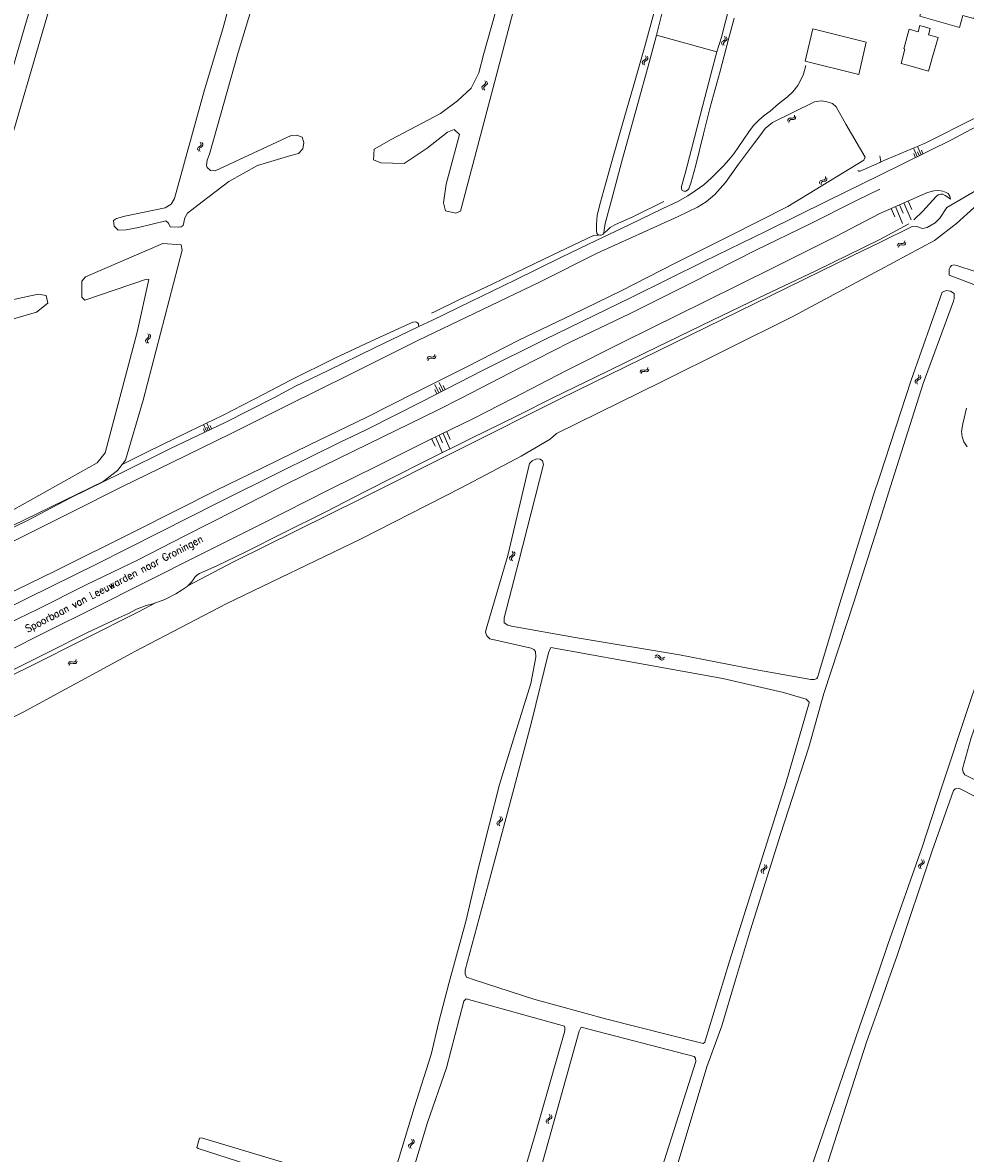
# Model space of a CAD drawing. Header units: metres. Extents: x 189705 to 199106, y 581686 to 588448.
# Tile 261 of 555: x 197767 to 198023, y 584453 to 584760. Entities that reach past the tile are written whole.
import ezdxf

# ---------------------------------------------------------------- set-up
doc = ezdxf.new("R2010")
doc.units = ezdxf.units.M
doc.layers.add('B-WA-OG-GBKN-G', color=7, linetype='Continuous', lineweight=18)
doc.styles.add('Style-STANDARD', font='STANDARD.shx')

msp = doc.modelspace()

# ---------------------------------------------------------------- linework, layer by layer
at = {"layer": 'B-WA-OG-GBKN-G'}
for p, q in [((197957.816, 584756.534), (197958.004, 584756.172)), ((197958.04, 584755.846), (197957.87, 584755.568)), ((197958.004, 584756.172), (197958.04, 584755.846)), ((197958.3, 584756.423), (197958.491, 584756.063)), ((197958.491, 584756.063), (197958.529, 584755.738)), ((197957.214, 584755.07), (197957.039, 584754.792)), ((197957.039, 584754.792), (197957.077, 584754.457)), ((197957.077, 584754.457), (197957.267, 584754.095)), ((197957.542, 584755.314), (197957.214, 584755.07)), ((197957.7, 584754.959), (197957.525, 584754.68)), ((197957.525, 584754.68), (197957.561, 584754.346)), ((197957.87, 584755.568), (197957.542, 584755.314)), ((197957.561, 584754.346), (197957.751, 584753.984)), ((197958.026, 584755.205), (197957.7, 584754.959)), ((197958.352, 584755.449), (197958.026, 584755.205)), ((197958.529, 584755.738), (197958.352, 584755.449)), ((197935.664, 584749.791), (197935.48, 584749.518)), ((197935.999, 584750.023), (197935.664, 584749.791)), ((197936.146, 584749.663), (197935.962, 584749.39)), ((197936.336, 584750.266), (197935.999, 584750.023)), ((197936.48, 584749.898), (197936.146, 584749.663)), ((197936.315, 584751.233), (197936.49, 584750.865)), ((197936.516, 584750.538), (197936.336, 584750.266)), ((197936.813, 584750.131), (197936.48, 584749.898)), ((197936.49, 584750.865), (197936.516, 584750.538)), ((197936.795, 584751.106), (197936.973, 584750.74)), ((197937.001, 584750.413), (197936.813, 584750.131)), ((197936.973, 584750.74), (197937.001, 584750.413)), ((197935.48, 584749.518), (197935.506, 584749.182)), ((197935.506, 584749.182), (197935.684, 584748.814)), ((197935.962, 584749.39), (197935.986, 584749.055)), ((197935.986, 584749.055), (197936.164, 584748.687)), ((197892.717, 584743.494), (197892.395, 584743.232)), ((197892.641, 584744.458), (197892.838, 584744.101)), ((197892.881, 584743.775), (197892.717, 584743.494)), ((197892.838, 584744.101), (197892.881, 584743.775)), ((197893.128, 584744.358), (197893.327, 584744.002)), ((197893.373, 584743.678), (197893.202, 584743.386)), ((197893.327, 584744.002), (197893.373, 584743.678)), ((197892.073, 584742.981), (197891.905, 584742.699)), ((197891.905, 584742.699), (197891.95, 584742.364)), ((197891.95, 584742.364), (197892.148, 584742.007)), ((197892.395, 584743.232), (197892.073, 584742.981)), ((197892.562, 584742.881), (197892.393, 584742.598)), ((197892.393, 584742.598), (197892.436, 584742.265)), ((197892.436, 584742.265), (197892.635, 584741.907)), ((197892.882, 584743.134), (197892.562, 584742.881)), ((197893.202, 584743.386), (197892.882, 584743.134)), ((197975.214, 584734.122), (197975.528, 584734.249)), ((197975.528, 584734.249), (197975.935, 584734.254)), ((197975.935, 584734.254), (197976.343, 584734.259)), ((197976.343, 584734.259), (197976.649, 584734.38)), ((197976.649, 584734.38), (197976.819, 584734.671)), ((197976.819, 584734.671), (197976.88, 584735.075)), ((197976.975, 584734.003), (197977.143, 584734.295)), ((197977.143, 584734.295), (197977.204, 584734.699)), ((197974.993, 584733.434), (197975.053, 584733.837)), ((197975.053, 584733.837), (197975.214, 584734.122)), ((197975.318, 584733.059), (197975.38, 584733.461)), ((197975.38, 584733.461), (197975.544, 584733.746)), ((197975.544, 584733.746), (197975.846, 584733.869)), ((197975.846, 584733.869), (197976.261, 584733.879)), ((197976.261, 584733.879), (197976.669, 584733.882)), ((197976.669, 584733.882), (197976.975, 584734.003)), ((197814.747, 584726.256), (197814.581, 584725.972)), ((197814.581, 584725.972), (197814.63, 584725.638)), ((197814.63, 584725.638), (197814.831, 584725.283)), ((197815.067, 584726.51), (197814.747, 584726.256)), ((197815.386, 584726.774), (197815.067, 584726.51)), ((197815.237, 584726.16), (197815.071, 584725.876)), ((197815.071, 584725.876), (197815.117, 584725.543)), ((197815.117, 584725.543), (197815.319, 584725.187)), ((197815.555, 584726.417), (197815.237, 584726.16)), ((197815.302, 584727.738), (197815.502, 584727.383)), ((197815.548, 584727.058), (197815.386, 584726.774)), ((197815.502, 584727.383), (197815.548, 584727.058)), ((197815.872, 584726.671), (197815.555, 584726.417)), ((197815.789, 584727.642), (197815.992, 584727.289)), ((197816.04, 584726.965), (197815.872, 584726.671)), ((197815.992, 584727.289), (197816.04, 584726.965)), ((198010.202, 584723.885), (198009.32, 584725.965)), ((198010.722, 584724.105), (198010.281, 584725.145)), ((198011.242, 584724.325), (198010.361, 584726.406)), ((198011.762, 584724.546), (198011.321, 584725.586)), ((198009.682, 584723.664), (198009.241, 584724.704)), ((197983.673, 584716.881), (197983.788, 584717.187)), ((197983.676, 584716.473), (197983.673, 584716.881)), ((197983.788, 584717.187), (197984.078, 584717.361)), ((197984.054, 584716.56), (197984.172, 584716.866)), ((197984.055, 584716.152), (197984.054, 584716.56)), ((197984.078, 584717.361), (197984.479, 584717.429)), ((197984.172, 584716.866), (197984.452, 584717.034)), ((197984.452, 584717.034), (197984.86, 584717.109)), ((197984.479, 584717.429), (197984.882, 584717.497)), ((197984.86, 584717.109), (197985.262, 584717.175)), ((197984.882, 584717.497), (197985.165, 584717.665)), ((197985.165, 584717.665), (197985.287, 584717.978)), ((197985.262, 584717.175), (197985.546, 584717.342)), ((197985.287, 584717.978), (197985.285, 584718.387)), ((197985.546, 584717.342), (197985.666, 584717.657)), ((197985.666, 584717.657), (197985.664, 584718.066)), ((198003.109, 584709.749), (198004.09, 584707.438)), ((198004.265, 584710.239), (198006.225, 584705.617)), ((198005.42, 584710.729), (198006.4, 584708.418)), ((198006.575, 584711.219), (198008.536, 584706.598)), ((198007.731, 584711.709), (198008.711, 584709.399)), ((198006.538, 584700.251), (198006.744, 584700.517)), ((198006.744, 584700.517), (198006.858, 584700.91)), ((198007.016, 584700.101), (198007.13, 584700.494)), ((198004.771, 584699.533), (198004.883, 584699.924)), ((198004.883, 584699.924), (198005.081, 584700.185)), ((198005.043, 584699.117), (198005.158, 584699.508)), ((198005.081, 584700.185), (198005.409, 584700.27)), ((198005.158, 584699.508), (198005.358, 584699.768)), ((198005.358, 584699.768), (198005.674, 584699.85)), ((198005.409, 584700.27), (198005.813, 584700.22)), ((198005.674, 584699.85), (198006.086, 584699.806)), ((198005.813, 584700.22), (198006.218, 584700.172)), ((198006.086, 584699.806), (198006.491, 584699.754)), ((198006.218, 584700.172), (198006.538, 584700.251)), ((198006.491, 584699.754), (198006.811, 584699.834)), ((198006.811, 584699.834), (198007.016, 584700.101)), ((197800.462, 584673.774), (197800.608, 584674.079)), ((197800.534, 584673.455), (197800.462, 584673.774)), ((197800.762, 584673.117), (197800.534, 584673.455)), ((197800.608, 584674.079), (197800.906, 584674.357)), ((197800.906, 584674.357), (197801.204, 584674.636)), ((197800.96, 584673.718), (197801.1, 584674.012)), ((197801.03, 584673.397), (197800.96, 584673.718)), ((197801.255, 584673.058), (197801.03, 584673.397)), ((197801.278, 584675.26), (197801.051, 584675.6)), ((197801.1, 584674.012), (197801.4, 584674.299)), ((197801.204, 584674.636), (197801.349, 584674.931)), ((197801.349, 584674.931), (197801.278, 584675.26)), ((197801.4, 584674.299), (197801.699, 584674.576)), ((197801.771, 584675.201), (197801.544, 584675.541)), ((197801.699, 584674.576), (197801.844, 584674.872)), ((197801.844, 584674.872), (197801.771, 584675.201)), ((197878.973, 584669.65), (197879.104, 584670.037)), ((197876.959, 584668.752), (197877.089, 584669.138)), ((197877.089, 584669.138), (197877.297, 584669.39)), ((197877.213, 584668.325), (197877.345, 584668.711)), ((197877.297, 584669.39), (197877.629, 584669.461)), ((197877.345, 584668.711), (197877.556, 584668.962)), ((197877.556, 584668.962), (197877.875, 584669.03)), ((197877.629, 584669.461), (197878.03, 584669.394)), ((197877.875, 584669.03), (197878.285, 584668.968)), ((197878.03, 584669.394), (197878.433, 584669.327)), ((197878.285, 584668.968), (197878.688, 584668.899)), ((197878.433, 584669.327), (197878.755, 584669.393)), ((197878.688, 584668.899), (197879.01, 584668.964)), ((197878.755, 584669.393), (197878.973, 584669.65)), ((197879.01, 584668.964), (197879.227, 584669.223)), ((197879.227, 584669.223), (197879.358, 584669.61)), ((197934.878, 584665.143), (197935.005, 584665.53)), ((197935.005, 584665.53), (197935.212, 584665.783)), ((197935.135, 584664.717), (197935.264, 584665.104)), ((197935.212, 584665.783), (197935.543, 584665.856)), ((197935.264, 584665.104), (197935.474, 584665.356)), ((197935.474, 584665.356), (197935.792, 584665.427)), ((197935.543, 584665.856), (197935.945, 584665.791)), ((197935.792, 584665.427), (197936.203, 584665.367)), ((197935.945, 584665.791), (197936.348, 584665.728)), ((197936.203, 584665.367), (197936.606, 584665.301)), ((197936.348, 584665.728), (197936.67, 584665.796)), ((197936.606, 584665.301), (197936.928, 584665.369)), ((197936.67, 584665.796), (197936.886, 584666.054)), ((197936.886, 584666.054), (197937.014, 584666.442)), ((197936.928, 584665.369), (197937.143, 584665.628)), ((197937.143, 584665.628), (197937.271, 584666.017)), ((198010.153, 584663.309), (198010.495, 584663.533)), ((198010.495, 584663.533), (198010.688, 584663.799)), ((198010.674, 584664.135), (198010.508, 584664.509)), ((198010.688, 584663.799), (198010.674, 584664.135)), ((198010.972, 584663.389), (198011.165, 584663.656)), ((198011.15, 584663.993), (198010.984, 584664.366)), ((198011.165, 584663.656), (198011.15, 584663.993)), ((197879.643, 584659.353), (197879.099, 584660.484)), ((197880.208, 584659.625), (197879.12, 584661.887)), ((197880.774, 584659.897), (197880.23, 584661.028)), ((197881.34, 584660.169), (197880.251, 584662.431)), ((197881.905, 584660.441), (197881.361, 584661.572)), ((198009.616, 584662.81), (198009.812, 584663.086)), ((198009.633, 584662.484), (198009.616, 584662.81)), ((198009.799, 584662.112), (198009.633, 584662.484)), ((198009.812, 584663.086), (198010.153, 584663.309)), ((198010.097, 584662.67), (198010.285, 584662.936)), ((198010.111, 584662.342), (198010.097, 584662.67)), ((198010.275, 584661.969), (198010.111, 584662.342)), ((198010.285, 584662.936), (198010.63, 584663.168)), ((198010.63, 584663.168), (198010.972, 584663.389)), ((197817.965, 584649.547), (197817.118, 584651.367)), ((197816.6, 584648.911), (197816.176, 584649.821)), ((197817.055, 584649.123), (197816.208, 584650.943)), ((197817.51, 584649.335), (197817.086, 584650.245)), ((197818.42, 584649.759), (197817.996, 584650.669)), ((197881.325, 584648.524), (197883.157, 584644.394)), ((197882.357, 584648.982), (197883.273, 584646.917)), ((197878.227, 584647.15), (197879.143, 584645.085)), ((197879.259, 584647.608), (197881.092, 584643.477)), ((197880.292, 584648.066), (197881.208, 584646.001)), ((197899.415, 584614.693), (197899.579, 584614.989)), ((197899.468, 584614.37), (197899.415, 584614.693)), ((197899.675, 584614.019), (197899.468, 584614.37)), ((197899.579, 584614.989), (197899.893, 584615.248)), ((197899.893, 584615.248), (197900.207, 584615.508)), ((197899.908, 584614.607), (197900.066, 584614.892)), ((197899.959, 584614.283), (197899.908, 584614.607)), ((197900.066, 584614.892), (197900.382, 584615.161)), ((197900.319, 584616.127), (197900.112, 584616.48)), ((197900.207, 584615.508), (197900.37, 584615.795)), ((197900.37, 584615.795), (197900.319, 584616.127)), ((197900.382, 584615.161), (197900.698, 584615.419)), ((197900.807, 584616.038), (197900.601, 584616.391)), ((197900.698, 584615.419), (197900.86, 584615.705)), ((197900.86, 584615.705), (197900.807, 584616.038)), ((197900.163, 584613.93), (197899.959, 584614.283)), ((197781.256, 584586.451), (197781.478, 584586.704)), ((197781.478, 584586.704), (197781.616, 584587.089)), ((197781.725, 584586.273), (197781.862, 584586.658)), ((197938.921, 584587.514), (197939.262, 584587.737)), ((197938.984, 584588.006), (197939.323, 584588.232)), ((197939.262, 584587.737), (197939.583, 584587.805)), ((197939.323, 584588.232), (197939.642, 584588.302)), ((197939.583, 584587.805), (197939.877, 584587.663)), ((197939.642, 584588.302), (197939.947, 584588.154)), ((197939.877, 584587.663), (197940.162, 584587.361)), ((197939.947, 584588.154), (197940.222, 584587.855)), ((197940.162, 584587.361), (197940.437, 584587.06)), ((197940.222, 584587.855), (197940.5, 584587.555)), ((197940.437, 584587.06), (197940.732, 584586.914)), ((197940.5, 584587.555), (197940.794, 584587.408)), ((197940.732, 584586.914), (197941.062, 584586.984)), ((197940.794, 584587.408), (197941.124, 584587.477)), ((197941.062, 584586.984), (197941.403, 584587.209)), ((197941.124, 584587.477), (197941.465, 584587.702)), ((197779.45, 584585.841), (197779.585, 584586.225)), ((197779.585, 584586.225), (197779.798, 584586.474)), ((197779.696, 584585.41), (197779.835, 584585.793)), ((197779.798, 584586.474), (197780.131, 584586.538)), ((197779.835, 584585.793), (197780.05, 584586.041)), ((197780.05, 584586.041), (197780.37, 584586.103)), ((197780.131, 584586.538), (197780.531, 584586.464)), ((197780.37, 584586.103), (197780.779, 584586.034)), ((197780.531, 584586.464), (197780.933, 584586.391)), ((197780.779, 584586.034), (197781.18, 584585.958)), ((197780.933, 584586.391), (197781.256, 584586.451)), ((197781.18, 584585.958), (197781.504, 584586.018)), ((197781.504, 584586.018), (197781.725, 584586.273)), ((197896.929, 584544.022), (197896.733, 584544.38)), ((197896.8, 584543.406), (197896.97, 584543.688)), ((197896.97, 584543.688), (197896.929, 584544.022)), ((197897.415, 584543.919), (197897.219, 584544.278)), ((197897.458, 584543.584), (197897.415, 584543.919)), ((197895.984, 584542.614), (197896.157, 584542.905)), ((197896.027, 584542.29), (197895.984, 584542.614)), ((197896.224, 584541.933), (197896.027, 584542.29)), ((197896.157, 584542.905), (197896.478, 584543.155)), ((197896.474, 584542.514), (197896.64, 584542.795)), ((197896.516, 584542.188), (197896.474, 584542.514)), ((197896.478, 584543.155), (197896.8, 584543.406)), ((197896.71, 584541.83), (197896.516, 584542.188)), ((197896.64, 584542.795), (197896.964, 584543.054)), ((197896.964, 584543.054), (197897.288, 584543.303)), ((197897.288, 584543.303), (197897.458, 584543.584)), ((197968.832, 584531.007), (197968.659, 584531.378)), ((198010.77, 584531.257), (198011.1, 584531.495)), ((198011.1, 584531.495), (198011.43, 584531.734)), ((198011.249, 584531.129), (198011.582, 584531.376)), ((198011.581, 584532.345), (198011.398, 584532.71)), ((198011.43, 584531.734), (198011.611, 584532.01)), ((198011.611, 584532.01), (198011.581, 584532.345)), ((198011.582, 584531.376), (198011.914, 584531.613)), ((198012.063, 584532.224), (198011.88, 584532.59)), ((198011.914, 584531.613), (198012.094, 584531.889)), ((198012.094, 584531.889), (198012.063, 584532.224)), ((197967.8, 584529.661), (197967.991, 584529.941)), ((197967.824, 584529.335), (197967.8, 584529.661)), ((197967.998, 584528.967), (197967.824, 584529.335)), ((197967.991, 584529.941), (197968.327, 584530.17)), ((197968.284, 584529.531), (197968.467, 584529.801)), ((197968.305, 584529.203), (197968.284, 584529.531)), ((197968.476, 584528.834), (197968.305, 584529.203)), ((197968.327, 584530.17), (197968.664, 584530.401)), ((197968.467, 584529.801), (197968.807, 584530.039)), ((197968.664, 584530.401), (197968.852, 584530.671)), ((197968.807, 584530.039), (197969.145, 584530.267)), ((197968.852, 584530.671), (197968.832, 584531.007)), ((197969.31, 584530.874), (197969.137, 584531.244)), ((197969.145, 584530.267), (197969.332, 584530.538)), ((197969.332, 584530.538), (197969.31, 584530.874)), ((198010.586, 584530.972), (198010.77, 584531.257)), ((198010.618, 584530.646), (198010.586, 584530.972)), ((198010.802, 584530.283), (198010.618, 584530.646)), ((198011.073, 584530.854), (198011.249, 584531.129)), ((198011.103, 584530.527), (198011.073, 584530.854)), ((198011.284, 584530.162), (198011.103, 584530.527)), ((197909.359, 584461.679), (197909.544, 584461.962)), ((197909.388, 584461.353), (197909.359, 584461.679)), ((197909.569, 584460.988), (197909.388, 584461.353)), ((197909.544, 584461.962), (197909.876, 584462.197)), ((197909.845, 584461.557), (197910.023, 584461.83)), ((197909.872, 584461.23), (197909.845, 584461.557)), ((197910.05, 584460.864), (197909.872, 584461.23)), ((197909.876, 584462.197), (197910.209, 584462.434)), ((197910.023, 584461.83), (197910.358, 584462.075)), ((197910.365, 584463.044), (197910.185, 584463.411)), ((197910.209, 584462.434), (197910.391, 584462.708)), ((197910.358, 584462.075), (197910.692, 584462.31)), ((197910.391, 584462.708), (197910.365, 584463.044)), ((197910.846, 584462.92), (197910.666, 584463.287)), ((197910.692, 584462.31), (197910.874, 584462.584)), ((197910.874, 584462.584), (197910.846, 584462.92)), ((197871.958, 584454.897), (197872.139, 584455.183)), ((197871.991, 584454.572), (197871.958, 584454.897)), ((197872.177, 584454.209), (197871.991, 584454.572)), ((197872.139, 584455.183), (197872.468, 584455.423)), ((197872.445, 584454.782), (197872.62, 584455.058)), ((197872.476, 584454.455), (197872.445, 584454.782)), ((197872.468, 584455.423), (197872.797, 584455.664)), ((197872.66, 584454.091), (197872.476, 584454.455)), ((197872.62, 584455.058), (197872.951, 584455.307)), ((197872.945, 584456.275), (197872.76, 584456.64)), ((197872.797, 584455.664), (197872.976, 584455.94)), ((197872.976, 584455.94), (197872.945, 584456.275)), ((197872.951, 584455.307), (197873.282, 584455.546)), ((197873.428, 584456.158), (197873.243, 584456.522)), ((197873.282, 584455.546), (197873.461, 584455.822)), ((197873.461, 584455.822), (197873.428, 584456.158))]:
    msp.add_line(p, q, dxfattribs=at)
at = {"layer": 'B-WA-OG-GBKN-G', "flags": 128}
for points in [[(197834.301, 584792.301), (197818.387, 584795.091), (197789.225, 584801.529), (197786.981, 584801.494), (197785.307, 584800.887), (197784.486, 584799.095), (197764.639, 584731), (197750.889, 584688.735), (197750.217, 584688.147), (197748.131, 584688.665), (197747.621, 584689.493), (197747.902, 584691.186), (197767.878, 584759.819), (197780.562, 584802.073), (197780.084, 584803.164), (197779.048, 584804.053), (197776.898, 584804.895), (197741.314, 584815.079), (197739.974, 584815.665), (197739.637, 584816.232)], [(197905.872, 584784.398), (197895.718, 584745.722), (197886.049, 584709.024), (197884.828, 584708.474), (197881.986, 584709.11), (197881.438, 584711.291), (197882.154, 584716.35), (197885.814, 584729.786), (197884.377, 584731.157), (197882.491, 584730.461), (197876.974, 584726.155), (197870.719, 584721.924), (197864.402, 584722.127), (197862.446, 584722.909), (197862.64, 584725.827), (197867.265, 584728.51), (197880.621, 584735.527), (197885.249, 584739.023), (197888.99, 584742.448), (197891.034, 584746.617), (197892.416, 584751.895), (197903.899, 584792.69)], [(197832.755, 584775.813), (197825.595, 584752.117), (197817.81, 584724.47)], [(197817.81, 584724.47), (197817.218, 584722.844), (197817.004, 584721.527), (197817.233, 584720.814), (197818.159, 584720.059), (197819.425, 584719.922), (197840.011, 584729.513), (197841.602, 584729.671), (197843.034, 584729.133), (197843.44, 584727.683), (197843.21, 584725.939), (197842.026, 584724.666), (197839.928, 584724.109), (197830.902, 584721.433), (197823.119, 584717.031), (197815.821, 584711.501), (197811.847, 584708.46), (197811.103, 584707.184), (197810.729, 584705.092), (197810.145, 584704.747), (197809.291, 584704.609), (197807.146, 584704.725), (197806.699, 584705.71), (197805.966, 584706.374), (197798.509, 584704.568), (197795.208, 584703.902), (197793.061, 584703.811), (197791.943, 584704.942), (197791.732, 584706.443), (197792.601, 584707.007), (197794.854, 584707.602), (197805.754, 584709.917), (197807.401, 584710.916), (197808.289, 584712.411), (197811.762, 584724.957), (197816.45, 584741.983), (197821.433, 584758.541), (197825.5, 584773.256)], [(198021.666, 584758.909), (198010.867, 584762.011), (198013.339, 584770.654), (198022.262, 584768.101), (198022.11, 584767.573), (198026.927, 584766.195), (198025.539, 584761.344), (198022.591, 584762.175), (198021.666, 584758.909)], [(197937.311, 584749.43), (197933.979, 584737.303), (197929.788, 584722.176), (197927.088, 584711.955), (197925.397, 584705.625), (197925.12, 584703.871), (197925.046, 584703.032), (197924.742, 584702.6), (197924.335, 584702.472), (197923.929, 584702.42), (197923.471, 584702.521), (197923.14, 584702.927), (197922.986, 584703.765), (197923.009, 584705.392), (197923.182, 584707.933), (197924.141, 584711.467), (197925.454, 584716.298), (197927.625, 584724.128), (197931.059, 584736.154), (197933.155, 584743.349), (197936.059, 584753.519), (197939.012, 584764.121)], [(197940.819, 584762.6), (197939.356, 584756.854)], [(197959.035, 584764.084), (197956.965, 584756.329), (197955.778, 584752.338)], [(197960.411, 584761.418), (197958.796, 584755.342), (197956.601, 584747.079), (197953.95, 584737.24), (197952.134, 584729.995), (197950.015, 584721.529), (197948.702, 584716.622), (197948.323, 584715.605), (197948.095, 584715.096), (197947.791, 584714.715), (197947.334, 584714.434), (197946.801, 584714.433), (197946.343, 584714.61), (197946.088, 584715.067), (197946.112, 584715.652), (197947.097, 584719.211), (197948.889, 584725.821), (197951.21, 584734.999), (197954.213, 584746.49), (197955.778, 584752.338)], [(198006.87, 584753.063), (198006.554, 584753.153), (198008, 584758.429), (198010.411, 584757.768), (198010.876, 584759.465), (198013.705, 584758.69), (198013.222, 584756.926), (198015.849, 584756.206), (198014.351, 584750.943)], [(197937.311, 584749.43), (197939.356, 584756.854)], [(197939.351, 584756.837), (197955.772, 584752.316)], [(197996.34, 584754.97), (197994.33, 584746.15), (197979.77, 584749.74), (197981.78, 584758.55), (197996.34, 584754.97)], [(198008.523, 584748.416), (198005.807, 584749.155), (198006.87, 584753.063)], [(198014.351, 584750.943), (198013.269, 584747.086)], [(197979.949, 584748.548), (197979.267, 584746.259), (197978.685, 584744.835), (197977.773, 584743.182), (197976.379, 584741.426), (197974.907, 584740.076), (197972.472, 584738.14), (197970.188, 584736.205), (197968.564, 584735.033), (197967.169, 584733.709), (197965.724, 584732.232), (197964.456, 584730.578), (197963.037, 584728.593), (197961.694, 584726.583), (197960.351, 584724.548), (197959.032, 584722.919), (197957.587, 584721.29), (197955.862, 584719.558), (197954.264, 584718.081), (197952.184, 584716.146), (197949.85, 584714.49), (197947.845, 584713.165), (197945.154, 584711.609), (197941.067, 584709.696), (197931.927, 584705.307), (197922.94, 584700.97), (197913.471, 584696.429), (197900.854, 584690.179), (197888.871, 584684.463), (197878.311, 584679.259), (197874.766, 584677.584)], [(198093.983, 584748.947), (198067.828, 584735.232), (198038.62, 584721.266), (198031.445, 584717.646), (198023.201, 584712.917), (198018.254, 584709.94), (198016.321, 584707.048), (198015.042, 584705.776), (198012.882, 584704.554), (198011.606, 584704.302), (198010.379, 584704.746), (198008.826, 584704.82), (198000, 584700.49)], [(198008.523, 584748.416), (198013.269, 584747.086)], [(198038.985, 584740.909), (198012.341, 584727.47)], [(197975.012, 584710.27), (197995.664, 584722.87), (197996.088, 584723.68), (197990.824, 584732.62), (197988.209, 584737.334), (197987.14, 584738.278), (197985.357, 584738.835), (197984.092, 584738.936), (197982.306, 584738.714), (197970.833, 584733.068), (197968.914, 584731.418), (197967.448, 584729.507), (197965.656, 584727.208), (197961.648, 584721.735), (197958.064, 584716.748), (197955.166, 584713.543), (197952.791, 584711.505), (197950.483, 584710.052), (197945.185, 584707.503), (197923.175, 584697.591)], [(198000, 584693.01), (198014.851, 584701.006), (198017.379, 584702.937), (198020.865, 584705.662), (198025.71, 584710.002), (198027.654, 584711.881), (198034.858, 584715.232), (198043.499, 584719.163), (198084.769, 584739.187)], [(198039.253, 584738.756), (198023.237, 584730.341), (198019.735, 584728.456), (198000, 584718.776)], [(198012.341, 584727.47), (198000.339, 584722.385), (198000, 584724.052)], [(198012.341, 584727.47), (198000.339, 584722.385), (198000.337, 584722.392)], [(197994.076, 584720.065), (197994.356, 584719.862), (197994.661, 584719.862), (198000, 584722.242)], [(198000.339, 584722.385), (198000, 584722.242)], [(198000.214, 584722.998), (198000.204, 584723.048)], [(197756.215, 584597.81), (197768.604, 584603.831), (197787.136, 584612.964), (197804.347, 584621.687), (197820.315, 584629.748), (197837.222, 584638.167), (197853.393, 584646.202), (197860.451, 584649.519), (197875.606, 584657.248), (197892.081, 584665.691), (197908.963, 584674.109), (197932.649, 584685.59), (197952.349, 584695.386), (197969.129, 584703.576), (197985.808, 584711.79), (198000, 584718.776)], [(197757.924, 584594.383), (197771.15, 584600.761), (197784.3, 584607.342), (197798.415, 584614.18), (197810.956, 584620.608), (197824.892, 584627.673), (197838.702, 584634.79), (197852.944, 584641.755), (197864.952, 584647.622), (197879.6, 584654.817), (197886.429, 584658.26), (197901.99, 584666.269), (197915.85, 584673.335), (197931.971, 584681.04), (197948.7, 584689.408), (197966.547, 584698.438), (197980.763, 584705.377), (197993.837, 584711.933), (198000, 584714.921)], [(198019.267, 584712.244), (198019.028, 584713.053), (198018.574, 584713.802), (198018.082, 584714.092), (198017.131, 584714.445), (198016.007, 584714.615), (198014.689, 584714.499), (198012.999, 584714.041), (198000, 584708.361)], [(198009.269, 584706.618), (198011.728, 584708.969), (198015.344, 584712.993), (198015.864, 584713.466), (198016.647, 584713.642), (198017.156, 584713.607), (198017.802, 584713.27), (198018.269, 584712.954), (198019.267, 584712.244)], [(197754.533, 584600.805), (197775.807, 584611.137), (197797.791, 584622.056), (197819.598, 584633.05), (197832.266, 584639.173), (197845.035, 584645.475), (197860.394, 584652.848), (197874.153, 584659.837), (197887.989, 584666.725), (197901.951, 584673.893), (197916.497, 584680.858), (197929.775, 584687.338), (197944.422, 584694.812), (197959.12, 584702.209), (197975.012, 584710.27)], [(197925.023, 584703), (197925.934, 584703.746), (197926.771, 584704.535), (197928.04, 584705.224), (197933.041, 584707.571), (197941.343, 584711.577)], [(197762.685, 584589.183), (197773.474, 584594.642), (197786.624, 584601.121), (197800.104, 584607.881), (197815.36, 584615.585), (197832.09, 584623.952), (197850.494, 584633.339), (197863.365, 584639.666), (197877.429, 584646.681), (197889.615, 584652.575), (197900.378, 584658.135), (197914.695, 584665.583), (197930.359, 584673.44), (197952.597, 584684.46), (197971.205, 584693.695), (197988.087, 584702.088), (198000, 584708.361)], [(198000, 584701.291), (198007.916, 584705.574)], [(197878.226, 584681.282), (197879.17, 584681.725), (197885.644, 584684.864), (197894.453, 584688.997), (197901.181, 584692.288), (197911.005, 584697.059), (197922.201, 584702.392), (197923.574, 584702.499)], [(197888.888, 584647.161), (197901.632, 584653.462), (197910.999, 584658.105), (197926.079, 584665.478), (197936.233, 584670.478), (197954.537, 584679.331), (197967.129, 584685.403), (197982.615, 584692.802), (198000, 584701.291)], [(198000, 584700.49), (197992.739, 584696.928), (197913.158, 584657.944)], [(197752.833, 584613.456), (197766.009, 584619.987), (197780.149, 584627.078), (197794.009, 584633.991), (197807.566, 584640.625), (197823.737, 584648.482), (197839.324, 584656.314), (197856.028, 584664.605), (197874.687, 584673.89), (197892.077, 584682.233), (197907.563, 584689.683), (197923.175, 584697.591)], [(197762.43, 584626.595), (197787.351, 584640.585), (197789.492, 584643.314), (197798.181, 584676.101), (197801.332, 584690.404), (197800.704, 584690.505), (197783.93, 584684.769), (197783.106, 584685.598), (197783.151, 584689.928), (197784.113, 584691.148), (197805.194, 584700.177), (197810.185, 584699.865), (197810.412, 584698.377), (197799.783, 584657.554), (197794.976, 584641.239), (197794.115, 584640.113)], [(198025.924, 584692.54), (198020.994, 584694.171), (198020.124, 584694.374), (198019.519, 584694.203), (198019.15, 584693.785), (198018.914, 584693.193), (198018.863, 584692.353), (198018.911, 584691.592)], [(197976.43, 584680.319), (198000, 584693.01)], [(198018.911, 584691.592), (198029.396, 584687.561)], [(197755.373, 584683.013), (197771.317, 584686.425), (197773.45, 584686.028), (197773.894, 584683.954), (197770.792, 584681.529), (197753.019, 584676.382)], [(198000, 584636.918), (198008.555, 584663.025), (198017.02, 584686.997), (198018.147, 584687.391), (198019.245, 584687.255), (198020.198, 584686.603), (198020.28, 584685.194), (198020.095, 584684.509), (198011.782, 584662.14), (198003.433, 584635.801), (198000, 584624.889)], [(197976.43, 584680.319), (197940.71, 584662.607), (197912.186, 584648.538), (197910.419, 584646.996), (197902.57, 584642.388), (197886.204, 584633.743), (197858.87, 584619.783), (197822.339, 584602.243), (197797.579, 584589.257), (197767.166, 584572.788), (197738.178, 584558.658), (197707.047, 584543.222), (197671.465, 584525.586), (197670.921, 584524.583), (197670.556, 584523.258), (197667.675, 584513.364), (197662.958, 584501.3), (197662.315, 584500)], [(197794.115, 584640.113), (197800.98, 584643.534), (197812.327, 584649.045), (197821.39, 584653.458), (197832.636, 584659.198), (197839.896, 584663.023), (197851.904, 584669.018), (197862.922, 584674.147), (197873.077, 584678.842), (197873.712, 584678.894), (197874.119, 584678.768), (197874.399, 584678.642), (197874.628, 584678.388), (197874.679, 584678.083), (197874.766, 584677.584)], [(197874.766, 584677.584), (197871.939, 584676.248), (197862.647, 584671.834), (197850.106, 584665.635), (197841.246, 584661.4), (197835.306, 584658.212), (197822.131, 584651.554), (197807.254, 584644.41), (197793.774, 584637.701), (197780.091, 584631.042), (197768.363, 584624.895), (197756, 584618.849)], [(197811.757, 584606.977), (197824.372, 584613.67), (197858.999, 584630.756), (197913.158, 584657.944)], [(198023.601, 584655.411), (198022.562, 584651.174), (198022.227, 584649.082), (198022.367, 584647.62), (198022.851, 584646.236), (198023.755, 584644.93)], [(197803.378, 584602.532), (197803.95, 584602.73), (197805.727, 584603.395), (197808.697, 584604.95), (197810.448, 584606.021), (197811.742, 584606.964), (197812.605, 584607.728), (197812.909, 584608.059), (197813.543, 584609.051), (197813.898, 584609.484), (197814.405, 584609.993), (197815.166, 584610.452), (197819.812, 584612.544), (197827.555, 584616.295), (197837.938, 584621.524), (197849.261, 584627.136), (197860.151, 584632.773), (197867.817, 584636.651), (197876.448, 584641.038), (197888.888, 584647.161)], [(197794.115, 584640.113), (197792.886, 584638.502), (197788.943, 584635.44), (197757.035, 584619.997), (197754.224, 584619.245), (197749.961, 584619.488), (197731.982, 584622.335), (197718.537, 584624.265), (197712.914, 584624.854), (197709.468, 584624.9), (197705.605, 584624.616), (197702.572, 584623.665), (197700.95, 584621.882), (197699.823, 584618.603), (197699.855, 584612), (197699.72, 584605.729), (197698.345, 584602.451), (197697.331, 584601.605)], [(197883.167, 584500), (197887.558, 584515.863), (197890.979, 584530.529), (197893.825, 584542.019), (197896.694, 584553.082), (197900.858, 584566.607), (197905.154, 584580.584), (197906.578, 584587.738), (197906.471, 584589.213), (197905.957, 584589.836), (197905.299, 584590.124), (197894.067, 584592.697), (197893.205, 584593.543), (197892.888, 584594.514), (197893.022, 584595.354), (197898.891, 584615.359), (197904.827, 584640.328)], [(197904.827, 584640.328), (197905.569, 584641.113), (197906.748, 584641.623), (197907.692, 584641.553), (197908.31, 584641.11), (197908.653, 584640.112), (197901.946, 584613.816), (197897.901, 584598.441), (197897.944, 584597.045), (197898.91, 584596.419), (197899.943, 584596.167), (197917.198, 584593.094), (197945.548, 584588.314), (197966.017, 584584.343), (197981.296, 584581.643), (197982.239, 584581.611), (197982.9, 584581.879), (197983.135, 584582.227), (197989.173, 584602.386), (197998.25, 584631.578), (198000, 584636.918)], [(198000, 584624.889), (197992.922, 584602.39), (197984.847, 584577.806), (197980.737, 584563.205), (197973.062, 584539.499), (197964.858, 584513.612), (197960.796, 584500)], [(198000, 584503.175), (198002.223, 584509.601), (198011.504, 584536.064), (198016.925, 584552.439), (198024.149, 584574.31), (198030.977, 584594.698), (198036.815, 584611.6), (198037.699, 584612.384), (198038.876, 584612.416), (198039.534, 584612.141), (198039.955, 584611.259), (198032.609, 584588.457), (198024.81, 584565.541), (198022.526, 584557.384), (198022.662, 584556.439), (198023.162, 584555.699), (198038.283, 584548.1), (198053.425, 584539.583), (198054.193, 584538.234), (198054.145, 584536.709), (198053.739, 584535.729), (198050.215, 584523.208), (198045.863, 584504.087), (198044.758, 584500)], [(197653.39, 584528.442), (197660.551, 584532.074), (197692.001, 584546.84), (197728.461, 584565.31), (197768.983, 584585.143), (197798.592, 584599.993), (197803.378, 584602.532)], [(197762.847, 584583.491), (197774.119, 584589.027), (197784.502, 584594.307), (197793.184, 584598.415), (197795.621, 584599.538), (197798.033, 584600.762), (197799.429, 584601.299), (197800.648, 584601.733), (197802.477, 584602.219), (197803.378, 584602.532)], [(197973.841, 584578.143), (197957.38, 584581.936), (197930.71, 584586.706), (197910.614, 584590.313), (197909.972, 584588.882), (197905.338, 584569.994), (197900.222, 584550.528), (197894.302, 584528.493), (197887.339, 584502.573), (197887.333, 584501.565), (197887.651, 584500.697), (197889.798, 584500)], [(197957.614, 584500), (197959.137, 584505.028), (197966.998, 584529.702), (197974.558, 584553.679), (197980.85, 584575.285), (197980.799, 584575.518), (197980.018, 584576.251), (197973.841, 584578.143)], [(198049.135, 584537.733), (198034.132, 584545.629), (198021.667, 584552.023), (198020.503, 584551.914), (198020.061, 584551.502), (198014.303, 584535.013), (198004.786, 584506.579)], [(198004.786, 584506.579), (198002.432, 584500)], [(197998.902, 584500), (198000, 584503.175)], [(197867.632, 584446.087), (197873.444, 584465.214), (197878.052, 584479.654), (197880.16, 584488.536), (197882.877, 584498.954), (197883.167, 584500)], [(197889.798, 584500), (197905.975, 584494.747), (197925.802, 584489.319), (197951.324, 584482.862), (197952.026, 584482.704), (197952.493, 584483.01), (197952.678, 584483.708), (197957.614, 584500)], [(198000, 584493.204), (197996.368, 584483.054), (197985.242, 584448.354), (197977.837, 584426.587), (197970.031, 584398.073), (197969.443, 584396.99), (197968.562, 584396.556), (197937.812, 584400.069), (197936.974, 584400.462), (197936.721, 584401.394), (197937.076, 584402.465), (197937.635, 584402.953), (197938.683, 584403.012), (197965.063, 584399.614), (197965.686, 584400.115), (197965.845, 584400.812), (197971.634, 584418.154), (197977.065, 584436.171), (197985.719, 584461.525), (197994.465, 584487.176), (197998.902, 584500)], [(197960.796, 584500), (197957.066, 584487.503), (197953.022, 584476.315), (197944.172, 584446.665)], [(198002.432, 584500), (198000, 584493.204)], [(197899.011, 584432.977), (197906.779, 584459.5), (197914.393, 584486.127), (197914.45, 584486.993), (197914.349, 584487.356), (197887.643, 584494.854), (197887.005, 584494.147), (197882.298, 584476.061), (197877.131, 584461.172), (197871.635, 584443.129)], [(197938.124, 584440.559), (197949.989, 584477.789), (197949.89, 584478.643), (197949.57, 584479.162), (197918.82, 584487.084), (197918.323, 584486.014), (197903.272, 584432.073)], [(197860.569, 584443.539), (197815.656, 584457.061), (197815.095, 584456.937), (197814.402, 584454.402), (197814.756, 584454.15), (197859.228, 584439.765)]]:
    msp.add_lwpolyline(points, dxfattribs=at)

# ---------------------------------------------------------------- texts
at = {"layer": 'B-WA-OG-GBKN-G', "style": 'Style-STANDARD'}
msp.add_text('Spoorbaan van Leeuwarden naar Groningen', height=2, rotation=27.43582, dxfattribs=at).set_placement((197768.416, 584594.378))

doc.saveas('drawing.dxf')
